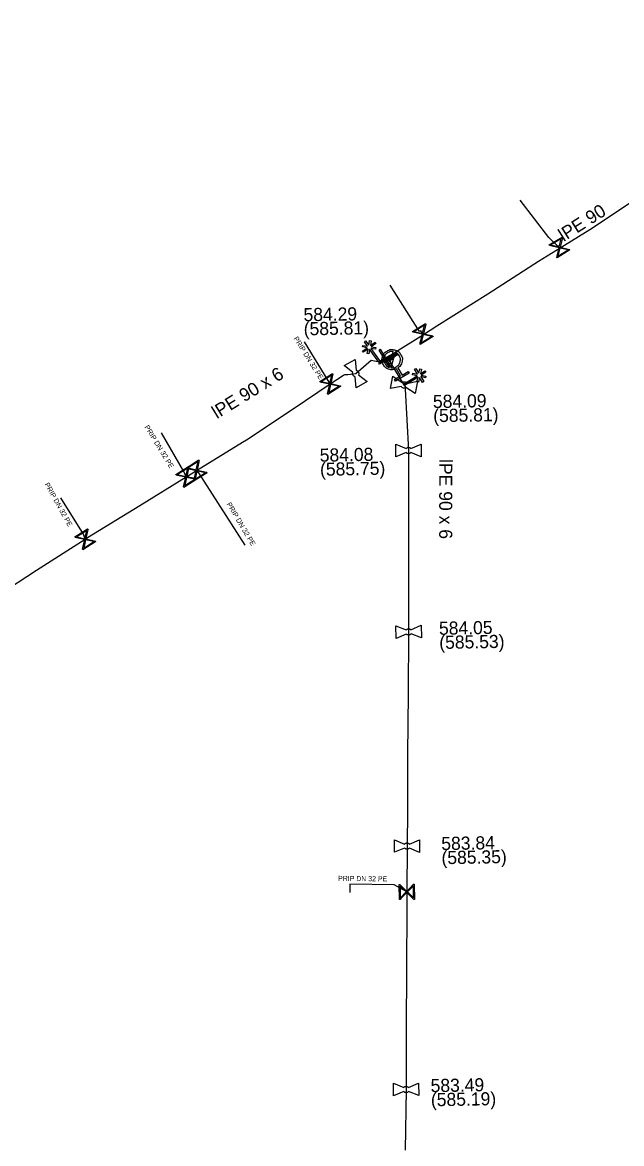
# Model space of a CAD drawing. Extents: x -643544 to -637295, y -1119190 to -1111715.
# Drawn here: x -640989.2 to -640929.7, y -1114022.5 to -1113911.4 of the extents above; entities that cross this region are included whole.
import ezdxf

# ---------------------------------------------------------------- set-up
doc = ezdxf.new("R2010")
doc.units = 0
for name, color, linetype in [('Default', 7, 'Continuous'), ('VP Hydrant', 7, 'Continuous'), ('VP Lomový bod', 7, 'Continuous'), ('VP Lomový bod - popis', 7, 'Continuous'), ('VP Popis přípojky', 7, 'Continuous'), ('VP Přípojka', 7, 'Continuous'), ('VP Změna materiálu', 7, 'Continuous'), ('VP Řad', 7, 'Continuous'), ('VP Řad - popis', 7, 'Continuous'), ('VP Šoupě', 7, 'Continuous')]:
    doc.layers.add(name, color=color, linetype=linetype)

msp = doc.modelspace()

# ---------------------------------------------------------------- linework, layer by layer
at = {"layer": 'Default'}
for points in [[(-640952.07, -1113945.71), (-640952.39, -1113945.86), (-640952.75, -1113945.77), (-640953.14, -1113945.66), (-640953.35, -1113945.3), (-640953.56, -1113944.95), (-640953.46, -1113944.55), (-640953.35, -1113944.15), (-640952.99, -1113943.94), (-640952.64, -1113943.73), (-640952.24, -1113943.83), (-640951.84, -1113943.94), (-640951.63, -1113944.29), (-640951.42, -1113944.65), (-640951.52, -1113945.05), (-640951.61, -1113945.41), (-640951.91, -1113945.61)], [(-640952.37, -1113943.99), (-640952.65, -1113943.95), (-640952.9, -1113944.1), (-640953.19, -1113944.27), (-640953.27, -1113944.59), (-640953.36, -1113944.92), (-640953.19, -1113945.21), (-640953.04, -1113945.46), (-640952.78, -1113945.56)], [(-640952.61, -1113945.61), (-640952.33, -1113945.65), (-640952.08, -1113945.5), (-640951.79, -1113945.33), (-640951.7, -1113945.01), (-640951.62, -1113944.68), (-640951.79, -1113944.39), (-640951.93, -1113944.14), (-640952.2, -1113944.04)], [(-640956.16, -1113946.49), (-640956.22, -1113946.48), (-640956.26, -1113946.45), (-640956.33, -1113946.4), (-640956.37, -1113946.33), (-640956.41, -1113946.26), (-640956.41, -1113946.18), (-640956.41, -1113946.12), (-640956.39, -1113946.07)], [(-640956.04, -1113945.87), (-640955.98, -1113945.88), (-640955.94, -1113945.91), (-640955.87, -1113945.96), (-640955.83, -1113946.03), (-640955.79, -1113946.1), (-640955.79, -1113946.19), (-640955.79, -1113946.24), (-640955.81, -1113946.29)], [(-640951.5, -1113947.05), (-640951.46, -1113947.02), (-640951.41, -1113947), (-640951.33, -1113946.98), (-640951.25, -1113946.99), (-640951.17, -1113947.01), (-640951.1, -1113947.07), (-640951.06, -1113947.1), (-640951.04, -1113947.15)], [(-640951.12, -1113947.55), (-640951.16, -1113947.58), (-640951.21, -1113947.6), (-640951.29, -1113947.62), (-640951.37, -1113947.61), (-640951.45, -1113947.59), (-640951.52, -1113947.53), (-640951.56, -1113947.5), (-640951.58, -1113947.45)], [(-640951.1, -1113953.61), (-640951.06, -1113953.57), (-640951.01, -1113953.54), (-640950.94, -1113953.5), (-640950.86, -1113953.5), (-640950.78, -1113953.5), (-640950.7, -1113953.54), (-640950.66, -1113953.57), (-640950.62, -1113953.61)], [(-640950.62, -1113954.02), (-640950.66, -1113954.05), (-640950.7, -1113954.08), (-640950.78, -1113954.12), (-640950.86, -1113954.12), (-640950.94, -1113954.12), (-640951.02, -1113954.08), (-640951.06, -1113954.05), (-640951.1, -1113954.01)], [(-640951.09, -1113971.6), (-640951.06, -1113971.56), (-640951.01, -1113971.53), (-640950.94, -1113971.49), (-640950.86, -1113971.49), (-640950.78, -1113971.49), (-640950.7, -1113971.53), (-640950.65, -1113971.55), (-640950.62, -1113971.59)], [(-640950.61, -1113972), (-640950.64, -1113972.04), (-640950.69, -1113972.07), (-640950.76, -1113972.11), (-640950.84, -1113972.11), (-640950.92, -1113972.11), (-640951, -1113972.08), (-640951.05, -1113972.05), (-640951.08, -1113972.01)], [(-640951.25, -1113992.84), (-640951.21, -1113992.8), (-640951.16, -1113992.77), (-640951.09, -1113992.73), (-640951.01, -1113992.73), (-640950.93, -1113992.73), (-640950.85, -1113992.77), (-640950.81, -1113992.8), (-640950.77, -1113992.84)], [(-640950.77, -1113993.25), (-640950.81, -1113993.28), (-640950.85, -1113993.31), (-640950.93, -1113993.35), (-640951.01, -1113993.35), (-640951.09, -1113993.35), (-640951.17, -1113993.31), (-640951.21, -1113993.28), (-640951.25, -1113993.24)], [(-640951.34, -1114016.98), (-640951.31, -1114016.94), (-640951.26, -1114016.91), (-640951.19, -1114016.87), (-640951.1, -1114016.87), (-640951.02, -1114016.87), (-640950.95, -1114016.91), (-640950.9, -1114016.93), (-640950.86, -1114016.97)], [(-640950.86, -1114017.38), (-640950.89, -1114017.42), (-640950.94, -1114017.45), (-640951.01, -1114017.49), (-640951.1, -1114017.49), (-640951.18, -1114017.49), (-640951.25, -1114017.45), (-640951.3, -1114017.43), (-640951.33, -1114017.39)]]:
    msp.add_open_spline(points, degree=3, dxfattribs=at)
at = {"layer": 'VP Hydrant'}
for points in [[(-640952.78, -1113945.56), (-640952.37, -1113943.99)], [(-640952.2, -1113944.04), (-640952.61, -1113945.61)], [(-640951.91, -1113945.61), (-640951.49, -1113946.32), (-640950.9, -1113945.97), (-640950.81, -1113946.13), (-640952.16, -1113946.92), (-640952.25, -1113946.76), (-640951.65, -1113946.41), (-640952.07, -1113945.71)]]:
    msp.add_lwpolyline(points, dxfattribs=at)
at = {"layer": 'VP Lomový bod'}
for points in [[(-640956.39, -1113946.07), (-640957.25, -1113945.39), (-640956.16, -1113944.78), (-640956.04, -1113945.87)], [(-640954.95, -1113946.97), (-640956.04, -1113947.58), (-640956.16, -1113946.49)], [(-640955.81, -1113946.29), (-640954.95, -1113946.97)], [(-640951.58, -1113947.45), (-640952.66, -1113947.66), (-640952.41, -1113946.44), (-640951.5, -1113947.05)], [(-640949.96, -1113946.94), (-640950.21, -1113948.16), (-640951.12, -1113947.55)], [(-640951.04, -1113947.15), (-640949.96, -1113946.94)], [(-640951.1, -1113954.01), (-640952.11, -1113954.43), (-640952.11, -1113953.18), (-640951.1, -1113953.61)], [(-640949.61, -1113953.19), (-640949.61, -1113954.44), (-640950.62, -1113954.02)], [(-640950.62, -1113953.61), (-640949.61, -1113953.19)], [(-640951.08, -1113972.01), (-640952.08, -1113972.46), (-640952.12, -1113971.21), (-640951.09, -1113971.6)], [(-640950.62, -1113971.59), (-640949.62, -1113971.14)], [(-640949.62, -1113971.14), (-640949.58, -1113972.39), (-640950.61, -1113972)], [(-640951.25, -1113993.24), (-640952.26, -1113993.66), (-640952.26, -1113992.41), (-640951.25, -1113992.84)], [(-640949.76, -1113992.42), (-640949.76, -1113993.67), (-640950.77, -1113993.25)], [(-640950.77, -1113992.84), (-640949.76, -1113992.42)], [(-640951.33, -1114017.39), (-640952.34, -1114017.82), (-640952.36, -1114016.57), (-640951.34, -1114016.98)], [(-640949.86, -1114016.54), (-640949.84, -1114017.79), (-640950.86, -1114017.38)], [(-640950.86, -1114016.97), (-640949.86, -1114016.54)]]:
    msp.add_lwpolyline(points, dxfattribs=at)
at = {"layer": 'VP Přípojka'}
for points in [[(-640935.81, -1113933.73), (-640935.88, -1113933.67), (-640936.65, -1113932.99), (-640936.93, -1113932.69), (-640939.79, -1113928.99)], [(-640949.39, -1113942.33), (-640949.44, -1113942.25), (-640949.65, -1113941.94), (-640949.76, -1113942), (-640952.68, -1113937.42)], [(-640958.85, -1113946.86), (-640961.17, -1113943.04)], [(-640952.72, -1113944.39), (-640952.56, -1113944.65), (-640952.49, -1113944.8)], [(-640958.63, -1113947.2), (-640958.85, -1113946.86)], [(-640973.16, -1113955.9), (-640975.37, -1113952.07)], [(-640972.92, -1113956.42), (-640973.16, -1113955.9)], [(-640971.89, -1113955.78), (-640971.71, -1113956.02)], [(-640971.71, -1113956.02), (-640967.11, -1113963.19)], [(-640983.1, -1113962.1), (-640985.37, -1113958.49)], [(-640982.93, -1113962.61), (-640983.1, -1113962.1)], [(-640952.29, -1113996.87), (-640956.67, -1113996.82), (-640956.67, -1113997.65)], [(-640951.03, -1113997.59), (-640952.29, -1113996.87), (-640952.29, -1113996.87)]]:
    msp.add_lwpolyline(points, dxfattribs=at)
at = {"layer": 'VP Změna materiálu'}
for points in [[(-640954.93, -1113943.46), (-640955.24, -1113943.02), (-640955.12, -1113942.93), (-640954.81, -1113943.37), (-640954.73, -1113942.91), (-640954.57, -1113942.93), (-640954.65, -1113943.39), (-640954.18, -1113943.06), (-640954.09, -1113943.19), (-640954.57, -1113943.53), (-640954.1, -1113943.6), (-640954.13, -1113943.76), (-640954.59, -1113943.68), (-640953.67, -1113944.97), (-640953.8, -1113945.06), (-640954.72, -1113943.77), (-640954.8, -1113944.23), (-640954.95, -1113944.2), (-640954.87, -1113943.74), (-640955.35, -1113944.07), (-640955.44, -1113943.95), (-640954.97, -1113943.62), (-640955.43, -1113943.54), (-640955.4, -1113943.38), (-640954.93, -1113943.46)], [(-640949.68, -1113946.2), (-640949.23, -1113945.92), (-640949.14, -1113946.05), (-640949.6, -1113946.33), (-640949.14, -1113946.44), (-640949.18, -1113946.59), (-640949.63, -1113946.48), (-640949.33, -1113946.97), (-640949.46, -1113947.06), (-640949.77, -1113946.56), (-640949.88, -1113947.02), (-640950.03, -1113946.98), (-640949.92, -1113946.53), (-640951.27, -1113947.37), (-640951.35, -1113947.24), (-640950, -1113946.4), (-640950.46, -1113946.29), (-640950.42, -1113946.14), (-640949.96, -1113946.25), (-640950.27, -1113945.75), (-640950.14, -1113945.67), (-640949.84, -1113946.15), (-640949.73, -1113945.7), (-640949.58, -1113945.74), (-640949.68, -1113946.2)]]:
    msp.add_lwpolyline(points, dxfattribs=at)
at = {"layer": 'VP Řad'}
for points in [[(-640902.53, -1113911.35), (-640902.99, -1113911.89), (-640907.13, -1113914.9), (-640907.8, -1113915.39), (-640912.82, -1113918.7), (-640913.17, -1113918.93), (-640917.83, -1113921.99), (-640922.84, -1113925.28), (-640925.38, -1113926.94), (-640927.86, -1113928.57), (-640932.87, -1113931.93), (-640935.81, -1113933.73), (-640937.96, -1113935.05), (-640942.99, -1113938.29), (-640948.06, -1113941.49), (-640949.39, -1113942.33), (-640952.19, -1113944.1), (-640952.72, -1113944.39), (-640953.01, -1113944.54), (-640952.92, -1113944.69), (-640951.34, -1113947.3)], [(-640991.55, -1113968.13), (-640987.76, -1113965.68), (-640982.93, -1113962.61), (-640982.71, -1113962.45), (-640977.53, -1113959.26), (-640972.92, -1113956.42), (-640972.43, -1113956.11), (-640971.89, -1113955.78), (-640967.32, -1113952.97), (-640966.95, -1113952.74), (-640962.32, -1113949.66), (-640958.63, -1113947.2), (-640957.32, -1113946.33), (-640957.18, -1113946.26), (-640956.89, -1113946.26), (-640956.1, -1113946.18), (-640954.56, -1113944.86), (-640953.74, -1113945.02)], [(-640953.01, -1113944.54), (-640953.22, -1113944.66), (-640953.4, -1113944.78), (-640953.74, -1113945.02)], [(-640951.34, -1113947.3), (-640951.21, -1113947.46), (-640951.18, -1113947.71), (-640950.86, -1113953.81), (-640950.86, -1113959.8), (-640950.85, -1113965.8), (-640950.85, -1113971.8), (-640950.91, -1113977.94), (-640950.96, -1113983.94), (-640950.96, -1113989.44), (-640951.01, -1113993.04), (-640951.03, -1113997.59), (-640951.03, -1113999.18), (-640951.06, -1114005.18), (-640951.08, -1114011.18), (-640951.1, -1114017.18), (-640951.2, -1114023.21)]]:
    msp.add_lwpolyline(points, dxfattribs=at)
at = {"layer": 'VP Šoupě'}
for points in [[(-640934.85, -1113933.92), (-640936.12, -1113934.7), (-640936.16, -1113934.65), (-640936.13, -1113934.52), (-640935.93, -1113933.7), (-640936.87, -1113933.48), (-640936.91, -1113933.42), (-640935.63, -1113932.64), (-640935.6, -1113932.7), (-640935.82, -1113933.64), (-640935.01, -1113933.83), (-640934.88, -1113933.86), (-640934.85, -1113933.92)], [(-640936.73, -1113933.42), (-640935.91, -1113933.62), (-640935.72, -1113932.8), (-640936.73, -1113933.42)], [(-640935.03, -1113933.92), (-640935.85, -1113933.73), (-640936.04, -1113934.54), (-640935.03, -1113933.92)], [(-640948.41, -1113942.49), (-640949.69, -1113943.28), (-640949.72, -1113943.22), (-640949.69, -1113943.1), (-640949.49, -1113942.28), (-640950.44, -1113942.06), (-640950.47, -1113942), (-640949.19, -1113941.22), (-640949.16, -1113941.27), (-640949.39, -1113942.22), (-640948.57, -1113942.41), (-640948.44, -1113942.44), (-640948.41, -1113942.49)], [(-640950.29, -1113942), (-640949.47, -1113942.2), (-640949.28, -1113941.38), (-640950.29, -1113942)], [(-640948.59, -1113942.5), (-640949.41, -1113942.3), (-640949.6, -1113943.12), (-640948.59, -1113942.5)], [(-640953.69, -1113943.77), (-640952.65, -1113945.48), (-640952.75, -1113945.55), (-640953.79, -1113943.84), (-640953.69, -1113943.77)], [(-640952.03, -1113944.22), (-640953.74, -1113945.26), (-640953.81, -1113945.16), (-640952.1, -1113944.12), (-640952.03, -1113944.22)], [(-640951.9, -1113944.3), (-640953.18, -1113945.08), (-640953.22, -1113945), (-640951.94, -1113944.22), (-640951.9, -1113944.3)], [(-640959.67, -1113946.97), (-640958.4, -1113946.16), (-640958.36, -1113946.22), (-640958.4, -1113946.35), (-640958.58, -1113947.17), (-640957.63, -1113947.38), (-640957.59, -1113947.43), (-640958.86, -1113948.24), (-640958.9, -1113948.18), (-640958.68, -1113947.23), (-640959.5, -1113947.05), (-640959.63, -1113947.02), (-640959.67, -1113946.97)], [(-640959.48, -1113946.96), (-640958.66, -1113947.15), (-640958.48, -1113946.33), (-640959.48, -1113946.96)], [(-640957.77, -1113947.43), (-640958.6, -1113947.25), (-640958.78, -1113948.07), (-640957.77, -1113947.43)], [(-640972.93, -1113955.55), (-640971.66, -1113954.74), (-640971.62, -1113954.8), (-640971.66, -1113954.93), (-640971.84, -1113955.75), (-640970.89, -1113955.96), (-640970.85, -1113956.01), (-640972.12, -1113956.82), (-640972.16, -1113956.76), (-640971.94, -1113955.81), (-640972.76, -1113955.63), (-640972.89, -1113955.6), (-640972.93, -1113955.55)], [(-640972.74, -1113955.54), (-640971.92, -1113955.73), (-640971.74, -1113954.91), (-640972.74, -1113955.54)], [(-640973.96, -1113956.19), (-640972.69, -1113955.38), (-640972.65, -1113955.44), (-640972.69, -1113955.57), (-640972.87, -1113956.39), (-640971.92, -1113956.6), (-640971.88, -1113956.65), (-640973.15, -1113957.46), (-640973.19, -1113957.4), (-640972.97, -1113956.45), (-640973.79, -1113956.27), (-640973.92, -1113956.24), (-640973.96, -1113956.19)], [(-640973.77, -1113956.18), (-640972.95, -1113956.37), (-640972.77, -1113955.55), (-640973.77, -1113956.18)], [(-640971.03, -1113956.01), (-640971.86, -1113955.83), (-640972.04, -1113956.65), (-640971.03, -1113956.01)], [(-640972.06, -1113956.65), (-640972.89, -1113956.47), (-640973.07, -1113957.29), (-640972.06, -1113956.65)], [(-640983.97, -1113962.38), (-640982.7, -1113961.57), (-640982.66, -1113961.63), (-640982.7, -1113961.76), (-640982.88, -1113962.58), (-640981.93, -1113962.79), (-640981.89, -1113962.84), (-640983.16, -1113963.65), (-640983.2, -1113963.59), (-640982.98, -1113962.64), (-640983.8, -1113962.46), (-640983.93, -1113962.43), (-640983.97, -1113962.38)], [(-640983.78, -1113962.37), (-640982.96, -1113962.56), (-640982.78, -1113961.74), (-640983.78, -1113962.37)], [(-640982.07, -1113962.84), (-640982.9, -1113962.66), (-640983.08, -1113963.48), (-640982.07, -1113962.84)], [(-640951.77, -1113998.35), (-640951.79, -1113996.85), (-640951.72, -1113996.85), (-640951.64, -1113996.94), (-640951.03, -1113997.53), (-640950.36, -1113996.83), (-640950.29, -1113996.83), (-640950.27, -1113998.33), (-640950.34, -1113998.33), (-640951.03, -1113997.65), (-640951.62, -1113998.25), (-640951.7, -1113998.35), (-640951.77, -1113998.35)], [(-640951.68, -1113998.19), (-640951.09, -1113997.59), (-640951.69, -1113997.01), (-640951.68, -1113998.19)], [(-640950.38, -1113996.98), (-640950.97, -1113997.59), (-640950.37, -1113998.17), (-640950.38, -1113996.98)]]:
    msp.add_lwpolyline(points, dxfattribs=at)

# ---------------------------------------------------------------- texts
at = {"layer": 'VP Lomový bod - popis'}
for s, p in [('584.29', (-640961.27, -1113940.99)), ('(585.81)', (-640961.25, -1113942.39)), ('584.09', (-640948.43, -1113949.6)), ('(585.81)', (-640948.4, -1113951)), ('584.08', (-640959.66, -1113954.92)), ('(585.75)', (-640959.63, -1113956.32)), ('584.05', (-640947.83, -1113972.09)), ('(585.53)', (-640947.8, -1113973.49)), ('583.84', (-640947.6, -1113993.44)), ('(585.35)', (-640947.58, -1113994.84)), ('583.49', (-640948.66, -1114017.45)), ('(585.19)', (-640948.63, -1114018.85))]:
    msp.add_text(s, height=1.3, rotation=1, dxfattribs=at).set_placement(p)
at = {"layer": 'VP Popis přípojky'}
for rotation, p in [(302.1824, (-640962.29, -1113942.7)), (301.5493, (-640977.08, -1113951.48)), (299.1972, (-640986.99, -1113957.16)), (300.7136, (-640968.93, -1113959.13)), (359.3925, (-640957.85, -1113996.49))]:
    msp.add_text('PRIP DN 32 PE', height=0.5, rotation=rotation, dxfattribs=at).set_placement(p)
at = {"layer": 'VP Řad - popis'}
for s, rotation, p in [('lPE 90', 32.4095, (-640935.47, -1113933.13)), ('lPE 90 x 6', 31.6026, (-640969.87, -1113950.71)), ('lPE 90 x 6', 270, (-640947.82, -1113954.66))]:
    msp.add_text(s, height=1.3, rotation=rotation, dxfattribs=at).set_placement(p)

doc.saveas('drawing.dxf')
